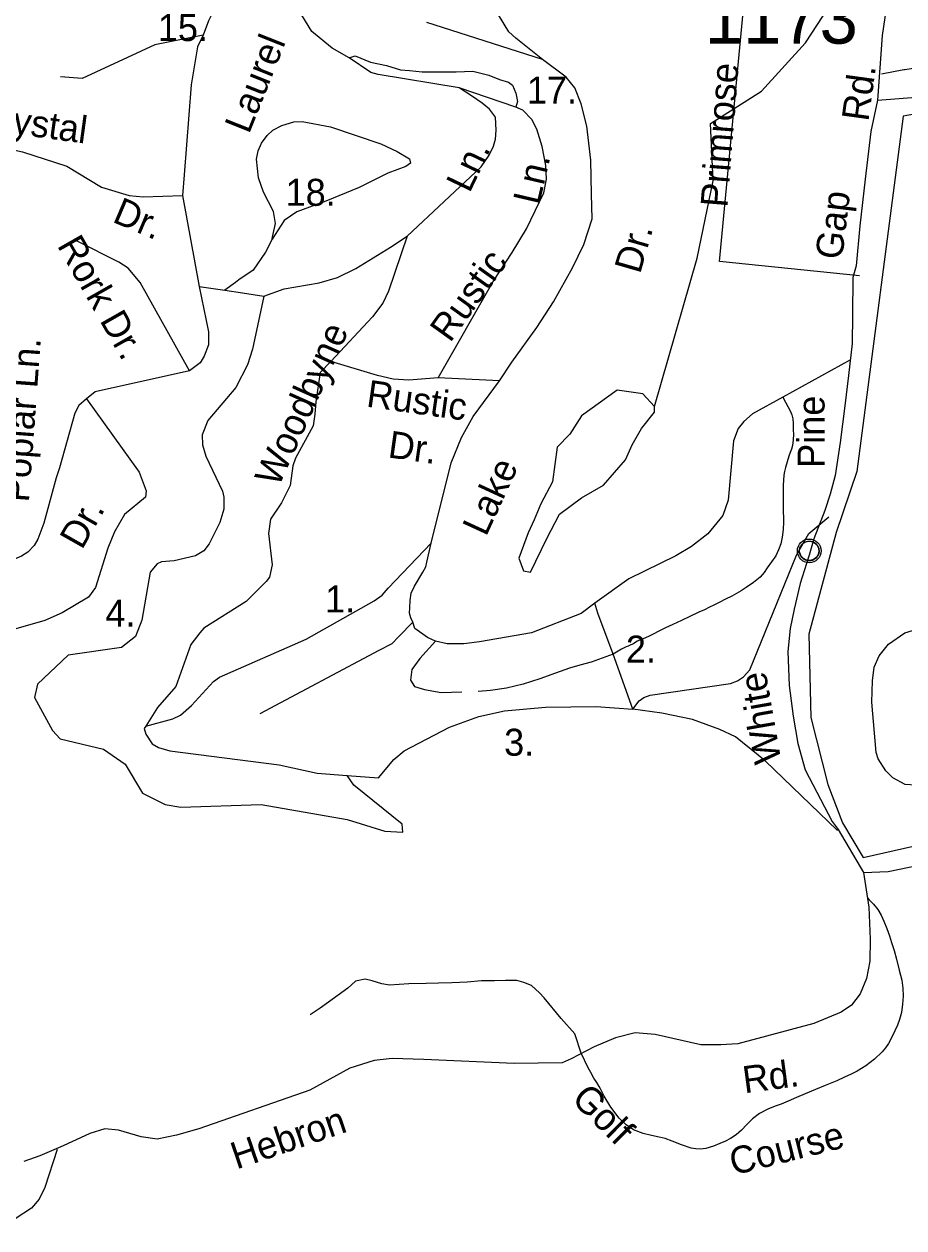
# Model space of a CAD drawing. Extents: x 884530 to 1028605, y 526725 to 653634.
# Drawn here: x 958588 to 960726, y 584283 to 587209 of the extents above; entities that cross this region are included whole.
import ezdxf

# ---------------------------------------------------------------- set-up
doc = ezdxf.new("R2010")
doc.units = 0
for name, color, linetype in [('Exist Boundary Political City Limit New', 7, 'Continuous'), ('Exist Civil Demographics Community CELL', 7, 'Continuous'), ('Exist Hydrographic Creek Single Shore', 7, 'Continuous'), ('Exist Hydrographic Pond Over 1500 Sq Ft', 7, 'Continuous'), ('Exist Road Non-System Type 51', 7, 'Continuous'), ('Exist Road Non-System Type 51 Label', 7, 'Continuous'), ('Exist Road Secondary Type 41 Attributed', 7, 'Continuous'), ('Exist Road Secondary Type 51 Attributed', 7, 'Continuous'), ('Exist Road Secondary Type 51 Label', 7, 'Continuous'), ('Exist Road Secondary Type 51 Number Label', 7, 'Continuous'), ('Map Preparation Boundary City Limit Buffer Line', 7, 'Continuous')]:
    doc.layers.add(name, color=color, linetype=linetype)

msp = doc.modelspace()

# ---------------------------------------------------------------- linework, layer by layer
at = {"layer": 'Exist Boundary Political City Limit New'}
msp.add_lwpolyline([(961027.1, 587038.9), (960724.3, 586984.7), (960612.3, 586121), (960561.4, 585972.9), (960495.2, 585726.2), (960500.4, 585523.8), (960541.1, 585361), (960576.7, 585267.2), (960627.6, 585183.3), (960846.4, 585232.6)], dxfattribs=at)
at = {"layer": 'Exist Civil Demographics Community CELL'}
msp.add_lwpolyline([(960472.7, 585932.2), (960473, 585933.9), (960473.5, 585935.9), (960474.4, 585938.1), (960475.3, 585939.9), (960476.3, 585941.6), (960477.5, 585943.2), (960478.7, 585944.5), (960480.1, 585945.9), (960481.7, 585947.3), (960483.4, 585948.4), (960484.9, 585949.3), (960486.4, 585950), (960488.1, 585950.7), (960489.8, 585951.3), (960491.1, 585951.6), (960492.6, 585951.9), (960493.9, 585952.1), (960495.8, 585952.2), (960497.2, 585952.1), (960498.9, 585952.1), (960500.4, 585951.8), (960501.9, 585951.5), (960503.4, 585951.1), (960505, 585950.5), (960507, 585949.6), (960508.9, 585948.6), (960510.5, 585947.5), (960512, 585946.3), (960513, 585945.3), (960514.3, 585944), (960515.5, 585942.5), (960516.4, 585941.1), (960517.4, 585939.6), (960518.1, 585938), (960518.7, 585936.5), (960519.2, 585935), (960519.6, 585933.6), (960519.9, 585931.7), (960520.1, 585930.3), (960520.2, 585928.5), (960520.1, 585926.7), (960520, 585925), (960519.7, 585923.3), (960519.2, 585921.4), (960518.6, 585919.6), (960517.9, 585918.1), (960516.9, 585916.3), (960515.9, 585914.6), (960514.9, 585913.2), (960513.6, 585911.8), (960512, 585910.3), (960510.5, 585909), (960508.9, 585908), (960507.6, 585907.2), (960505.5, 585906.2), (960503.4, 585905.4), (960501.6, 585904.9), (960499.5, 585904.5), (960498.2, 585904.4), (960496.8, 585904.3), (960495.1, 585904.3), (960493.8, 585904.4), (960492.1, 585904.7), (960490.3, 585905.1), (960488.9, 585905.5), (960487.3, 585906), (960485.9, 585906.6), (960484.7, 585907.3), (960482.7, 585908.6), (960481, 585909.9), (960479.5, 585911.2), (960478.1, 585912.7), (960477.1, 585913.9), (960476.2, 585915.2), (960475, 585917.4), (960474.4, 585918.4), (960473.9, 585919.7), (960473.1, 585922.2), (960472.7, 585924.3), (960472.5, 585925.9), (960472.4, 585927.8), (960472.3, 585929.2), (960472.5, 585931.2)], close=True, dxfattribs=at)
msp.add_lwpolyline([(960472.7, 585932.2), (960473, 585933.9), (960473.5, 585935.9), (960474.4, 585938.1), (960475.3, 585939.9), (960476.3, 585941.6), (960477.5, 585943.2), (960478.7, 585944.5), (960480.1, 585945.9), (960481.7, 585947.3), (960483.4, 585948.4), (960484.9, 585949.3), (960486.4, 585950), (960488.1, 585950.7), (960489.8, 585951.3), (960491.1, 585951.6), (960492.6, 585951.9), (960493.9, 585952.1), (960495.8, 585952.2), (960497.2, 585952.1), (960498.9, 585952.1), (960500.4, 585951.8), (960501.9, 585951.5), (960503.4, 585951.1), (960505, 585950.5), (960507, 585949.6), (960508.9, 585948.6), (960510.5, 585947.5), (960512, 585946.3), (960513, 585945.3), (960514.3, 585944), (960515.5, 585942.5), (960516.4, 585941.1), (960517.4, 585939.6), (960518.1, 585938), (960518.7, 585936.5), (960519.2, 585935), (960519.6, 585933.6), (960519.9, 585931.7), (960520.1, 585930.3), (960520.2, 585928.5), (960520.1, 585926.7), (960520, 585925), (960519.7, 585923.3), (960519.2, 585921.4), (960518.6, 585919.6), (960517.9, 585918.1), (960516.9, 585916.3), (960515.9, 585914.6), (960514.9, 585913.2), (960513.6, 585911.8), (960512, 585910.3), (960510.5, 585909), (960508.9, 585908), (960507.6, 585907.2), (960505.5, 585906.2), (960503.4, 585905.4), (960501.6, 585904.9), (960499.5, 585904.5), (960498.2, 585904.4), (960496.8, 585904.3), (960495.1, 585904.3), (960493.8, 585904.4), (960492.1, 585904.7), (960490.3, 585905.1), (960488.9, 585905.5), (960487.3, 585906), (960485.9, 585906.6), (960484.7, 585907.3), (960482.7, 585908.6), (960481, 585909.9), (960479.5, 585911.2), (960478.1, 585912.7), (960477.1, 585913.9), (960476.2, 585915.2), (960475, 585917.4), (960474.4, 585918.4), (960473.9, 585919.7), (960473.1, 585922.2), (960472.7, 585924.3), (960472.5, 585925.9), (960472.4, 585927.8), (960472.3, 585929.2), (960472.5, 585931.2)], close=True, dxfattribs=at)
for centre, radius in [((960496.3, 585928.4), 28.8), ((960496.3, 585928.4), 28.8), ((960496.2, 585928.5), 23.4), ((960496.2, 585928.5), 23.4)]:
    msp.add_circle(centre, radius, dxfattribs=at)
at = {"layer": 'Exist Hydrographic Creek Single Shore'}
msp.add_lwpolyline([(960119.7, 586279.3), (960223.7, 586639.5), (960263.1, 586828), (960256, 586967.2), (960379.8, 587046), (960487, 587163.1), (960585.1, 587313.8), (960678.7, 587380), (960911.4, 587414.2), (961065.2, 587442.2), (961121, 587441.2), (961168.8, 587459.1), (961214.6, 587455.2), (961258.4, 587469.1), (961357.9, 587482.1), (961443.1, 587478.2), (961502.4, 587491.9), (961484.3, 587519.9), (961454.5, 587539.8), (961425.6, 587563.7)], dxfattribs=at)
at = {"layer": 'Exist Hydrographic Pond Over 1500 Sq Ft'}
msp.add_lwpolyline([(959818.8, 585876.9), (959858.1, 585958.5), (959889.1, 586017.6), (959942.5, 586057), (959995.9, 586088), (960049.4, 586149.9), (960066.2, 586186.4), (960088.7, 586225.8), (960119.7, 586265.2), (960119.7, 586279.3), (960091.5, 586310.3), (960029.7, 586318.7), (959942.5, 586256.8), (959914.4, 586211.8), (959883.4, 586180.8), (959872.2, 586096.4), (959844.1, 586043), (959827.2, 586003.6), (959813.1, 585972.6), (959790.7, 585910.7), (959801.9, 585879.8)], close=True, dxfattribs=at)
at = {"layer": 'Exist Road Non-System Type 51'}
for p, q in [((959847.6, 587123.1), (959566.7, 587212.8)), ((959782.7, 587006.6), (959645.6, 587053.8)), ((958972.5, 586791.8), (959013.2, 586571)), ((959013.2, 586571), (959076, 586562.1)), ((960596.2, 586392.9), (960432, 586302)), ((959743.4, 586341.4), (959593.9, 586348.9)), ((960067.3, 585543.9), (960019.5, 585677.5))]:
    msp.add_line(p, q, dxfattribs=at)
for points in [[(960618.7, 586597), (960278.1, 586632.1), (960368.1, 587578.9)], [(959847.6, 587123.1), (959783.2, 587174.3), (959765.7, 587190.4), (959741.1, 587231.2), (959735.1, 587253.4), (959733.8, 587273.7), (959738.6, 587302.4), (959746.5, 587320.2), (959755.1, 587331.4), (960004.1, 587533.3)], [(960671.6, 587088.3), (960726.5, 587098.5), (960728.3, 587098.8), (961110.8, 587158.5), (961118.8, 587161.6), (961125.6, 587164.5), (961131.9, 587168.3), (961138, 587172.9), (961143.4, 587178), (961147.7, 587183.3), (961150.6, 587189.1), (961151.9, 587196.2), (961152.4, 587205.7), (961146.4, 587271.5), (961137.1, 587404.2)], [(959181.7, 587338.9), (959058.9, 587253.6), (959047.4, 587239.4), (959035.8, 587216.7), (959023.3, 587181.5)], [(959377.6, 587126.5), (959336.7, 587150), (959287.2, 587190.7), (959253.5, 587245.1), (959232.4, 587294)], [(959023.3, 587181.5), (958905.5, 587158.4), (958728.9, 587076.8), (958676, 587080.9)], [(959023.3, 587181.5), (959009, 587153.6), (958993.9, 587061.3), (958976.7, 586842.3), (958972.5, 586791.8)], [(959377.6, 587126.5), (959392.8, 587131.6), (959430, 587116.4), (959468.8, 587107.9), (959502.7, 587097.7), (959524.7, 587096.1), (959555.2, 587092.7), (959587.4, 587092.7), (959638, 587092.7), (959678.6, 587094.4), (959717.5, 587084.3), (959742.9, 587074.1), (959764.8, 587067.3), (959775, 587060.6), (959782.7, 587041.1), (959787.2, 587020.4), (959782.7, 587006.6)], [(959645.6, 587053.8), (959448.6, 587086), (959430.3, 587090.8), (959377.6, 587126.5)], [(959743.4, 586341.4), (959773.3, 586387.4), (959834.3, 586471.5), (959874.6, 586533.5), (959920.7, 586616.4), (959948.4, 586672.9), (959968.3, 586735.1), (959967, 586795.7), (959965.3, 586877.9), (959955.7, 586960.9), (959941.8, 587015.1), (959926.5, 587053.5), (959905.2, 587079.5), (959847.6, 587123.1)], [(959519.2, 586693.6), (959698.6, 586861.6), (959718.1, 586890.4), (959728.5, 586912.3), (959733.6, 586928.9), (959735.4, 586951.4), (959733.2, 586982.5), (959719.3, 587002), (959700.9, 587017), (959677.9, 587033.1), (959645.6, 587053.8)], [(959593.9, 586348.9), (959728.1, 586583.3), (959774.1, 586653.3), (959809.1, 586711.3), (959851.4, 586798.3), (959857.4, 586831.7), (959856.3, 586865.1), (959847.1, 586911.1), (959834.3, 586953.7), (959821.7, 586976.7), (959799.9, 586999.7), (959782.7, 587006.6)], [(958103.1, 586983.9), (958491.5, 586918.6), (958583.9, 586898.7), (958691.8, 586863.2), (958775.9, 586812.7), (958842.8, 586791.8), (958877.3, 586788.9), (958972.5, 586791.8)], [(959190.6, 586688), (959198.6, 586724.2), (959193.9, 586753.1), (959169.9, 586800.1), (959157.3, 586835.4), (959152.7, 586880.7), (959156.5, 586900.5), (959165, 586919.8), (959178.3, 586938.1), (959192.2, 586951.1), (959214.2, 586962.3), (959243.3, 586971.1), (959263.3, 586971.9), (959332.6, 586958.8), (959454.6, 586917.9), (959494.8, 586899.5), (959524.5, 586881.1), (959526.8, 586870.6), (959515.6, 586862.6), (959471.5, 586846.8), (959402.2, 586811.7), (959321.2, 586778.8), (959250.8, 586752.1), (959219.8, 586731.6), (959190.8, 586685.9), (959174.5, 586654.2), (959144.2, 586610.7), (959109.6, 586587.1), (959101.9, 586581), (959076, 586562.1)], [(959170.2, 586547.5), (959220.1, 586565), (959304.8, 586580), (959349.3, 586592.7), (959394.2, 586615.1), (959478, 586666.7), (959519.2, 586693.6)], [(959519.2, 586693.6), (959473.4, 586559.6), (959459.5, 586530.2), (959434.6, 586497.1), (959333.1, 586388.8)], [(958989.4, 586365.9), (958870.1, 586580.4), (958840.6, 586615.3), (958818.1, 586630), (958716.6, 586681.4)], [(959170.2, 586547.5), (959142.9, 586418.9), (959130.4, 586380.9), (959102.3, 586325.9), (959034.3, 586245.5), (959020.3, 586210.4), (959021.7, 586186.1), (959029.3, 586158.6), (959069.6, 586073.5), (959073.5, 586059), (959073.4, 586030), (959063.1, 585997.8), (959037.6, 585945.2), (959024.4, 585928.4), (959004.7, 585916.7), (958952.5, 585904.5), (958922, 585902.1), (958911.1, 585897), (958893.8, 585876.7), (958874.1, 585760.1), (958858.6, 585720.5), (958824.7, 585693.7), (958694.7, 585675.3), (958619.9, 585604.7), (958612.9, 585572.3), (958656.5, 585491.7), (958675, 585471.9), (958780.9, 585446.5), (958833.1, 585409.8), (958875.5, 585339.2), (958930.6, 585312.3), (958968.7, 585305.2), (959163.6, 585312.3), (959372.7, 585275.7), (959464.5, 585247.4), (959508.3, 585244.6), (959506.9, 585264.3), (959389.6, 585359), (959372.7, 585382.6)], [(959013.2, 586571), (959036, 586461.1), (959036.1, 586429.1), (959025.7, 586401.8), (959015.8, 586385.6), (958989.4, 586365.9)], [(959076, 586562.1), (959118.9, 586555.9), (959170.2, 586547.5)], [(959333.1, 586388.8), (959307, 586361.6), (959296.9, 586290.8), (959294.6, 586260.8), (959290.1, 586232.5), (959247.1, 586154.1), (959240.6, 586135.1), (959234.8, 586087.2), (959213.2, 586045.5), (959186.3, 586005.8), (959181.7, 585971), (959190.8, 585894.6), (959183.9, 585864.9), (959176.2, 585853.8), (959127.5, 585805.5), (959024.9, 585740.6), (959014.8, 585729.1), (958993.1, 585700.8), (958956.4, 585598.8), (958911.7, 585547.6), (958883.8, 585502.4)], [(959593.9, 586348.9), (959522.6, 586343), (959485, 586345.6), (959446.7, 586354.4), (959333.1, 586388.8)], [(958989.4, 586365.9), (958760.1, 586314.9), (958739, 586297.9)], [(959577.5, 585947.1), (959626, 586142.3), (959651.3, 586204.4), (959679, 586255), (959743.4, 586341.4)], [(958739, 586297.9), (958720.9, 586281.6), (958711.2, 586263), (958673.6, 586130.1), (958666, 586105.9), (958635.4, 585996.2), (958620.8, 585957), (958611.8, 585941.6), (958596.7, 585925.6), (958581.2, 585915.4), (958540.3, 585897.7), (958520.4, 585893.7), (958495.2, 585896.5), (958439.5, 585919.3)], [(958739, 586297.9), (958867.1, 586119.5), (958884.6, 586074.1), (958882.4, 586058.8), (958831.5, 586016.7), (958807.7, 585974.5), (958791.1, 585935), (958761, 585839.7), (958744.1, 585815.6), (958679.9, 585778.2), (958637.7, 585759.4), (958498.5, 585719.7)], [(960432, 586302), (960358.3, 586261.2), (960337, 586242.6), (960323.8, 586225.5), (960311.8, 586195.6), (960299.1, 586051.5), (960286.2, 586014.8), (960249.8, 585969.9), (960209.7, 585939), (960172.2, 585916.5), (960057.9, 585860.6), (959975.4, 585801)], [(960432, 586302), (960450.5, 586267.5), (960454, 586259.4), (960456.3, 586249.6), (960457.1, 586238.6), (960457.1, 586228.8), (960457.3, 586221.9), (960457.9, 586212.2), (960457.4, 586198.5), (960455.3, 586184.3), (960452.9, 586175.5), (960449.7, 586167.3), (960446.5, 586158.6), (960442.3, 586144.8), (960438.9, 586131.5), (960436.4, 586121.2), (960434.6, 586112.1), (960433.3, 586100.3), (960432.6, 586087.8), (960432.5, 586074.7), (960432.9, 586062.2), (960433.2, 586049.1), (960433.1, 586035), (960433, 586021.4), (960433.3, 586011.2), (960433.6, 585998), (960432.6, 585980.4), (960430.3, 585961.9), (960427, 585945.6), (960421.9, 585930.9), (960414.7, 585916.8), (960404.6, 585901.7), (960394, 585887.3), (960386.6, 585876.2), (960376.8, 585864.8), (960361.1, 585851.7), (960343.3, 585839.1), (960331.1, 585831.4), (960319.5, 585824.7), (960307.9, 585818.6), (960292.7, 585810.7), (960277.2, 585802.7), (960264.3, 585796.2), (960254.1, 585791.3), (960241.6, 585785.3), (960228.1, 585779.1), (960206.2, 585769.1), (960185.4, 585759.6), (960164.3, 585749.7), (960147.1, 585741.4), (960130.3, 585733.1), (960116.8, 585726), (960105.8, 585720.6), (960092.2, 585714.5), (960078.3, 585708.6), (960074.4, 585706.2), (960068.8, 585702.6), (960062.8, 585699.9), (960056.2, 585697), (960051, 585695.3), (960047.7, 585693.9), (960043, 585691.1), (960039.9, 585689.2), (960019.5, 585677.5)], [(960067.3, 585543.9), (960083, 585564), (960094.4, 585572.4), (960109.4, 585577.5), (960304.8, 585606.5), (960322.1, 585612.8), (960336.5, 585622.2), (960351.9, 585639.6), (960465.2, 585918.2), (960495.2, 585970.4), (960544, 586011)], [(958883.8, 585502.4), (958949.1, 585520.2), (958968.1, 585529.5), (958994.6, 585552.9), (959047.7, 585611), (959062.7, 585621.7), (959273.7, 585714.1), (959438.6, 585806.7), (959457.7, 585820.6), (959472.8, 585837.7), (959577.5, 585947.1)], [(959532.5, 585755.1), (959527.4, 585766), (959524.8, 585777), (959525.3, 585790.2), (959526.2, 585808.1), (959528.7, 585825.8), (959536.6, 585842.9), (959557.2, 585877.1), (959564.2, 585889.6), (959567, 585901.3), (959577.5, 585947.1)], [(959975.4, 585801), (959941.5, 585776.5), (959821.1, 585729.1), (959694.7, 585707.2), (959656.9, 585702.9), (959616.3, 585702.9), (959587.8, 585708.8), (959568.4, 585718.2), (959537.8, 585739.9), (959532.5, 585755.1)], [(960019.5, 585677.5), (959982.4, 585777), (959975.4, 585801)], [(959532.5, 585755.1), (959498.7, 585720.2), (959481.9, 585702.8), (959450.1, 585686), (959160.3, 585532.4)], [(960874, 585394.4), (960781.8, 585364.4), (960754.8, 585358.7), (960729.5, 585360.7), (960699.5, 585376.9), (960682.3, 585394), (960664.1, 585422.8), (960658.6, 585438), (960648.6, 585560.7), (960650, 585612.2), (960653.9, 585645.7), (960665.9, 585673.5), (960689.2, 585701.6), (960728.8, 585729.6), (960757.6, 585738), (960814.5, 585736), (961146.3, 585665.3), (961356.3, 585626.4), (961424.7, 585612.2), (961483, 585603.5)], [(959587.8, 585708.8), (959549.7, 585666.5), (959530.2, 585640.4), (959526.9, 585614.3), (959536.6, 585599.1), (959560.6, 585591.4), (959601.9, 585583.9), (959652, 585586)], [(960019.5, 585677.5), (959966.4, 585658.1), (959938.4, 585650.8), (959913.7, 585643.5), (959879.7, 585631.3), (959841.4, 585617.4), (959800.5, 585604.5), (959760.2, 585594.9), (959721.3, 585588.7), (959691.6, 585586.6)], [(959372.7, 585382.6), (959449.1, 585376.7), (959486.8, 585421.2), (959511.6, 585442.4), (959621.9, 585499.9), (959693.3, 585526), (959755.5, 585540), (959854.9, 585548.3), (959978.1, 585549.9), (960067.3, 585543.9)], [(960565, 585249.1), (960389.1, 585418.3), (960317.1, 585476.2), (960279, 585494.5), (960212.8, 585518.5), (960137.7, 585534.2), (960067.3, 585543.9)], [(958883.8, 585502.4), (958879.5, 585497), (958883.7, 585483.1), (958898.6, 585459.6), (958914, 585450.4), (958941.8, 585442.8), (959207.6, 585408.7), (959300, 585388.2), (959372.7, 585382.6)], [(960637.8, 585084.8), (960642.1, 585080.2), (960649.1, 585073), (960650.7, 585071.4), (960652.2, 585069.8), (960662.7, 585056.6), (960670.7, 585042.8), (960677.4, 585028.1), (960684.6, 585010.5), (960691.2, 584992.8), (960696.6, 584976.3), (960702.3, 584957), (960708.2, 584935.8), (960715.1, 584909), (960721, 584884.9), (960724, 584865.4), (960724.6, 584846.4), (960723.3, 584826.7), (960720.4, 584806.6), (960716, 584789.1), (960710.9, 584776), (960704.5, 584761.8), (960696, 584744.6), (960688.6, 584730.8), (960681.3, 584720.3), (960673.4, 584711), (960654.9, 584693.4), (960633.5, 584676.8), (960612.8, 584664), (960598.5, 584656.8), (960582.3, 584649.3), (960563.3, 584640.7), (960535.3, 584628.8), (960511.2, 584619.1), (960486.5, 584609), (960465.3, 584599.7), (960444.7, 584590.6), (960428.1, 584583.8), (960413.6, 584578.7), (960395.6, 584571.6), (960375.6, 584561.3), (960358, 584548.1), (960344.9, 584534.2), (960331.4, 584520.1), (960318.5, 584509.4), (960304.7, 584500.2), (960292.5, 584493.7), (960279.2, 584488), (960263.2, 584481.6), (960244.8, 584476.3), (960232, 584474.5), (960220.6, 584474.9), (960209.1, 584477.1), (960185.7, 584484.6), (960163.1, 584493.5), (960145.7, 584500.1), (960131.7, 584503.5), (960113, 584507.3), (960092.5, 584512.5), (960069.4, 584521.3), (960051, 584533.3), (960034.3, 584549.9), (960014.3, 584576.6), (959997.7, 584603.2), (959989.1, 584620.8), (959985.8, 584626.8), (959979.7, 584636.1), (959972.8, 584647.1), (959965.1, 584660.4), (959959, 584672), (959941.7, 584708)], [(959941.7, 584708), (959926.2, 584754.6), (959893.3, 584792.2), (959851.5, 584841.9), (959840.8, 584854.4), (959821.2, 584872.3), (959802.2, 584879.5), (959785.3, 584884.3), (959757.5, 584884.3), (959731.2, 584883.5), (959699.4, 584883.5), (959665.1, 584880.3), (959627.7, 584878.7), (959595.1, 584878), (959564.7, 584877.1), (959523.3, 584876.3), (959476.3, 584873.1), (959457.2, 584876.3), (959434.1, 584883.5), (959416.7, 584887.2), (959393.3, 584882.7), (959374.3, 584865.5), (959327.4, 584831.3), (959307.6, 584816.9), (959283.2, 584800.6)], [(958668.3, 584473.6), (958638.1, 584381), (958624.2, 584352.6), (958605.3, 584330.8), (958565.7, 584304.6), (958520.2, 584289.6), (958468.1, 584285.3), (958435, 584289.8), (958406.4, 584298.1), (958370, 584320), (958310.9, 584369.6), (958285.3, 584384.1), (958260.9, 584391.1), (958237.1, 584393.1), (958223.8, 584390), (958190.3, 584375.9), (958147.1, 584348.8), (958035.4, 584257.1)]]:
    msp.add_lwpolyline(points, dxfattribs=at)
at = {"layer": 'Exist Road Secondary Type 41 Attributed'}
msp.add_lwpolyline([(960662.5, 587023.9), (960777.2, 587033), (960827.3, 587039.2), (960851.8, 586903.8), (960865.7, 586827.3), (960870.4, 586770.8), (960874.6, 586727.4), (960877.2, 586687.3), (960881.9, 586649.2), (960891, 586600.7), (960900.8, 586572), (960931.4, 586539.1)], dxfattribs=at)
at = {"layer": 'Exist Road Secondary Type 51 Attributed'}
for points in [[(960706.4, 587615.8), (960705.2, 587535.8), (960699.8, 587439.9), (960686.5, 587269.3), (960673.2, 587181.3), (960662.5, 587023.9)], [(960662.5, 587023.9), (960646.2, 586947.8), (960632.2, 586832.2), (960619.6, 586718.5), (960610.3, 586620.9), (960602.6, 586592.8), (960601.2, 586501), (960600.2, 586432.8), (960591.5, 586355), (960583, 586281.3), (960571.8, 586191.5), (960559.2, 586111.9), (960547.5, 586066.4), (960534.1, 586026.8), (960507.7, 585957.5), (960496.3, 585917.9), (960489.7, 585898.1), (960473.9, 585848.8), (960459.8, 585787), (960450.1, 585739.4), (960444.1, 585683.5), (960447.3, 585601.4), (960456.8, 585527), (960468.5, 585460.6), (960486.4, 585396), (960551.7, 585270.3), (960566.5, 585251.1), (960628.3, 585147.1)], [(960628.3, 585147.1), (960687.8, 585148.9), (960762.4, 585164.2), (960832.8, 585175.8), (960872.6, 585195.1), (960896.7, 585205.8)], [(960628.3, 585147.1), (960640.9, 585062.6), (960644.2, 584984.4), (960643.4, 584931.6), (960635.4, 584888.9), (960620.4, 584851.9), (960599.3, 584824.5), (960573.7, 584807.4), (960507.7, 584779.5), (960392.7, 584748.8), (960323, 584730.6), (960281.5, 584727.7), (960232.9, 584728.2), (960121.6, 584752.8), (960073.2, 584756.8), (960024.9, 584744.8), (959973.1, 584723.2), (959917.9, 584693.5), (959895.4, 584683.9), (959779.3, 584682.1), (959559.1, 584692.4), (959482.3, 584694.7), (959439, 584689.6), (959379.8, 584670.8), (959282.5, 584617.8), (959012.8, 584523.8), (958958.2, 584507.9), (958910.9, 584498.2), (958872.5, 584503.9), (958816.8, 584520.4), (958783.5, 584523.3), (958747.1, 584512.4), (958682.8, 584482.3), (958625.8, 584457.8), (958587.1, 584444.1)]]:
    msp.add_lwpolyline(points, dxfattribs=at)
at = {"layer": 'Map Preparation Boundary City Limit Buffer Line'}
msp.add_lwpolyline([(961027.1, 587038.9), (960724.3, 586984.7), (960612.3, 586121), (960561.4, 585972.9), (960495.2, 585726.2), (960500.4, 585523.8), (960541.1, 585361), (960576.7, 585267.2), (960627.6, 585183.3), (960846.4, 585232.6)], dxfattribs=at)

# ---------------------------------------------------------------- texts
at = {"layer": 'Exist Road Non-System Type 51 Label'}
for s, p in [('15.', (958912.7, 587167.5)), ('17.', (959809.8, 587015.6)), ('18.', (959223.3, 586767.1)), ('1.', (959319.2, 585778.8)), ('4.', (958785.3, 585744.2)), ('2.', (960050.5, 585656.9)), ('3.', (959754.5, 585430.5))]:
    msp.add_text(s, height=65.62, dxfattribs=at).set_placement(p)
for s, rotation, p in [('Laurel', 68.2862, (959134.3, 586939.7)), ('Primrose', 85.5294, (960297.3, 586761.9)), ('Crystal', 352.1873, (958465.8, 586955.4)), ('Ln.', 64.4176, (959670.4, 586796.3)), ('Ln.', 76.8709, (959839.6, 586767.2)), ('Dr.', 337.0449, (958799.7, 586729)), ('Rork Dr.', 299.6034, (958666.7, 586671)), ('Dr.', 74.0066, (960084.9, 586599.6)), ('Rustic', 54.3548, (959623.2, 586432.5)), ('Woodbyne', 65.8741, (959206.1, 586081.2)), ('Poplar Ln.', 85.7813, (958599.1, 586045.4)), ('Rustic', 351.8932, (959417.6, 586279.3)), ('Dr.', 351.8932, (959470.1, 586155.9)), ('Lake', 65.2763, (959710.5, 585961.3)), ('Dr.', 60.4933, (958728.2, 585929.1)), ('Golf', 315.0734, (959915.6, 584593.1)), ('Course', 14.134, (960311.9, 584410.3))]:
    msp.add_text(s, height=65.62, rotation=rotation, dxfattribs=at).set_placement(p)
at = {"layer": 'Exist Road Secondary Type 51 Label'}
for s, rotation, p in [('Rd.', 82.1375, (960639.9, 586970.5)), ('Gap', 83.1267, (960576, 586634.6)), ('Pine', 90, (960533.5, 586130.2)), ('White', 99.9567, (960428.7, 585417.5)), ('Rd.', 7.6403, (960338.9, 584609.9)), ('Hebron', 18.7936, (959104, 584424.7))]:
    msp.add_text(s, height=65.62, rotation=rotation, dxfattribs=at).set_placement(p)
at = {"layer": 'Exist Road Secondary Type 51 Number Label'}
msp.add_text('1173', height=125, dxfattribs=at).set_placement((960242.6, 587161.3))

doc.saveas('drawing.dxf')
